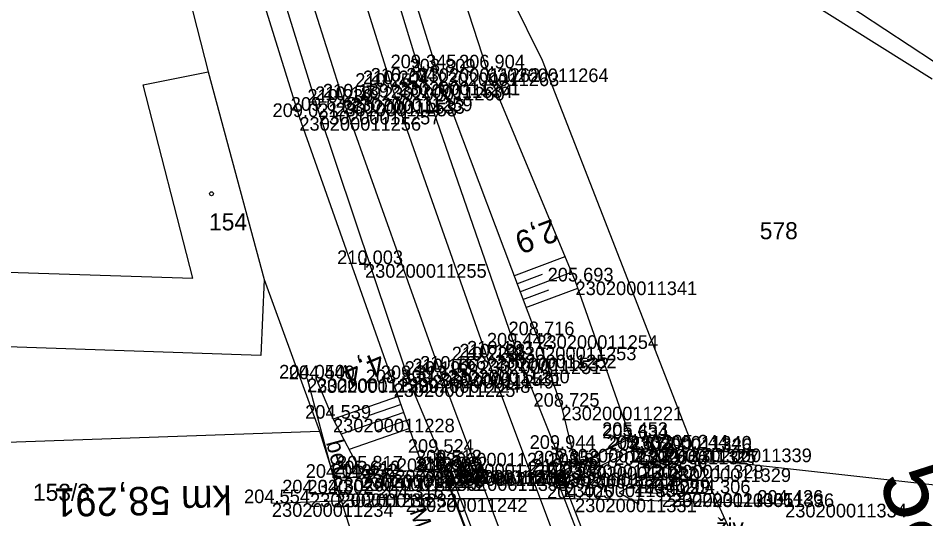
# Model space of a CAD drawing. Extents: x -563148 to -561712, y -1182311 to -1179502.
# Drawn here: x -562665.6 to -562585.8, y -1180471.6 to -1180427.6 of the extents above; entities that cross this region are included whole.
import ezdxf

# ---------------------------------------------------------------- set-up
doc = ezdxf.new("R2010")
doc.units = 0
for name, color, linetype in [('Vrstva 1', 7, 'Continuous'), ('Vrstva 16', 7, 'Continuous'), ('Vrstva 18', 7, 'Continuous'), ('Vrstva 19', 7, 'Continuous'), ('Vrstva 35', 7, 'Continuous'), ('Vrstva 4', 7, 'Continuous'), ('Vrstva 48', 7, 'Continuous'), ('Vrstva 49', 7, 'Continuous'), ('Vrstva 51', 7, 'Continuous'), ('Vrstva 53', 7, 'Continuous'), ('Vrstva 55', 7, 'Continuous'), ('Vrstva 56', 7, 'Continuous'), ('Vrstva 57', 7, 'Continuous'), ('Vrstva 60', 7, 'Continuous'), ('Vrstva 61', 7, 'Continuous'), ('Vrstva 7', 7, 'Continuous')]:
    doc.layers.add(name, color=color, linetype=linetype)

msp = doc.modelspace()

# ---------------------------------------------------------------- linework, layer by layer
at = {"layer": 'Vrstva 1'}
for points in [[(-562684.601, -1180089.769), (-562682.005, -1180113.42), (-562679.522, -1180136.019), (-562677.965, -1180150.235), (-562677.074, -1180158.297), (-562674.316, -1180183.276), (-562671.872, -1180205.481), (-562669.181, -1180229.918), (-562666.546, -1180253.83), (-562663.377, -1180282.454), (-562660.875, -1180304.41), (-562657.731, -1180328.532), (-562653.091, -1180356.898), (-562648.135, -1180380.434), (-562641.987, -1180404.158), (-562632.843, -1180433.404), (-562624.351, -1180457.448), (-562616.401, -1180478.664), (-562609.262, -1180497.358), (-562601.11, -1180519.011), (-562593.203, -1180541.01)], [(-562689.436, -1180090.302), (-562686.841, -1180113.856), (-562684.304, -1180136.877), (-562682.795, -1180150.556), (-562681.889, -1180158.806), (-562679.159, -1180183.555), (-562676.699, -1180205.887), (-562674.017, -1180230.17), (-562671.316, -1180254.475), (-562668.194, -1180282.592), (-562665.588, -1180304.975), (-562662.339, -1180329.404), (-562657.661, -1180357.664), (-562652.654, -1180381.236), (-562646.28, -1180405.627), (-562637.045, -1180434.799), (-562628.494, -1180458.746), (-562620.522, -1180479.901), (-562613.348, -1180498.592), (-562605.093, -1180520.3), (-562597.152, -1180542.181)]]:
    msp.add_lwpolyline(points, dxfattribs=at)
at = {"layer": 'Vrstva 16'}
for points in [[(-562640.216, -1180459.298), (-562637.877, -1180468.037), (-562635.597, -1180467.987), (-562635.37, -1180467.723), (-562637.925, -1180462.831), (-562639.371, -1180459.355)], [(-562643.305, -1180470.267), (-562631.529, -1180469.84), (-562616.631, -1180469.861), (-562598.142, -1180470.317)]]:
    msp.add_lwpolyline(points, dxfattribs=at)
at = {"layer": 'Vrstva 18'}
for points in [[(-562617.591, -1180468.535), (-562611.389, -1180465.507), (-562611.782, -1180464.567), (-562617.965, -1180467.575)], [(-562628.102, -1180467.552), (-562635.128, -1180467.305), (-562635.37, -1180467.723), (-562627.936, -1180467.987)], [(-562628.102, -1180467.552), (-562627.682, -1180467.382), (-562624.016, -1180477.025), (-562624.45, -1180477.176), (-562624.59, -1180476.806), (-562627.936, -1180467.987), (-562628.102, -1180467.552)], [(-562618.378, -1180467.777), (-562617.965, -1180467.575), (-562617.591, -1180468.535), (-562614.586, -1180476.25), (-562614.182, -1180477.285), (-562614.619, -1180477.439), (-562618.378, -1180467.777)]]:
    msp.add_lwpolyline(points, dxfattribs=at)
at = {"layer": 'Vrstva 19'}
for p, q in [((-562639.947, -1180469.404), (-562637.726, -1180469.42)), ((-562608.113, -1180469.378), (-562604.545, -1180469.406))]:
    msp.add_line(p, q, dxfattribs=at)
at = {"layer": 'Vrstva 35'}
msp.add_lwpolyline([(-562628.889, -1180465.835), (-562628.263, -1180467.347), (-562624.523, -1180477.3), (-562624.085, -1180478.739)], dxfattribs=at)
at = {"layer": 'Vrstva 4'}
for points in [[(-562675.281, -1180160.137), (-562672.558, -1180182.786), (-562670.117, -1180205.33), (-562667.573, -1180229.295), (-562664.724, -1180253.736), (-562661.627, -1180281.878), (-562659.704, -1180289.076), (-562659.827, -1180291.119), (-562660.132, -1180295.122), (-562659.087, -1180304.257), (-562655.973, -1180328.16), (-562655.07, -1180334.503), (-562651.304, -1180356.533), (-562648.059, -1180373.043), (-562645.807, -1180378.738), (-562644.115, -1180383.054), (-562645.004, -1180383.362), (-562644.886, -1180383.72), (-562638.035, -1180407.016), (-562630.407, -1180431.999), (-562621.938, -1180456.486), (-562617.786, -1180466.855), (-562617.965, -1180467.575)], [(-562627.682, -1180467.382), (-562628.179, -1180466.772), (-562631.271, -1180459.354), (-562639.19, -1180435.738), (-562648.504, -1180405.639), (-562654.423, -1180382.815), (-562656.874, -1180370.725), (-562659.414, -1180357.988), (-562663.153, -1180335.729), (-562663.924, -1180330.372), (-562667.291, -1180305.302), (-562668.449, -1180295.926), (-562670.308, -1180282.897), (-562673.111, -1180254.812), (-562678.424, -1180206.222), (-562683.274, -1180161.189)]]:
    msp.add_lwpolyline(points, dxfattribs=at)
at = {"layer": 'Vrstva 48'}
for p, q in [((-562622.005, -1180450.251), (-562617.505, -1180448.558)), ((-562621.477, -1180451.655), (-562616.928, -1180449.943)), ((-562621.741, -1180450.953), (-562619.479, -1180450.102)), ((-562621.213, -1180452.357), (-562618.926, -1180451.497)), ((-562620.949, -1180453.059), (-562616.384, -1180451.341)), ((-562632.188, -1180460.864), (-562637.908, -1180462.863)), ((-562631.941, -1180461.572), (-562634.749, -1180462.553)), ((-562631.693, -1180462.28), (-562637.206, -1180464.207)), ((-562631.446, -1180462.988), (-562634.151, -1180463.933)), ((-562631.198, -1180463.696), (-562636.505, -1180465.551)), ((-562609.772, -1180464.774), (-562610.227, -1180466.96)), ((-562609.038, -1180464.927), (-562609.259, -1180465.991)), ((-562608.303, -1180465.08), (-562608.735, -1180467.15))]:
    msp.add_line(p, q, dxfattribs=at)
at = {"layer": 'Vrstva 49'}
msp.add_line((-562606.502, -1180465.455), (-562611.797, -1180464.352), dxfattribs=at)
for points in [[(-562629.858, -1180467.53), (-562632.59, -1180459.715), (-562640.888, -1180436.287), (-562649.943, -1180407.14), (-562656.262, -1180381.704)], [(-562642.51, -1180382.826), (-562642.999, -1180382.909), (-562643.636, -1180383.229), (-562640.957, -1180392.721), (-562636.402, -1180407.864), (-562628.735, -1180432.366), (-562620.033, -1180455.492), (-562617.824, -1180461.776), (-562616.517, -1180467.05)], [(-562616.517, -1180467.05), (-562611.797, -1180464.352), (-562616.59, -1180450.756), (-562624.387, -1180432.014), (-562632.232, -1180407.91), (-562638.213, -1180392.798), (-562642.255, -1180382.669)], [(-562606.502, -1180465.455), (-562608.333, -1180467.201), (-562610.75, -1180466.893), (-562611.167, -1180465.647), (-562611.389, -1180465.507), (-562611.782, -1180464.567), (-562611.797, -1180464.352)]]:
    msp.add_lwpolyline(points, dxfattribs=at)
at = {"layer": 'Vrstva 51'}
msp.add_line((-562608.995, -1180469.905), (-562608.971, -1180468.905), dxfattribs=at)
msp.add_lwpolyline([(-562608.983, -1180469.405), (-562610.982, -1180469.356), (-562610.958, -1180468.356), (-562612.732, -1180469.313), (-562611.007, -1180470.355), (-562610.982, -1180469.356)], dxfattribs=at)
at = {"layer": 'Vrstva 53'}
for p, q in [((-562633.72, -1180402.48), (-562619.53, -1180431.28)), ((-562650.73, -1180425.2), (-562648.91, -1180432.32)), ((-562619.53, -1180431.28), (-562605.84, -1180466.36)), ((-562648.91, -1180432.32), (-562643.99, -1180450.57)), ((-562643.99, -1180450.57), (-562639.13, -1180463.94)), ((-562639.13, -1180463.94), (-562633.9, -1180480.61)), ((-562605.84, -1180466.36), (-562600.34, -1180478.59))]:
    msp.add_line(p, q, dxfattribs=at)
at = {"layer": 'Vrstva 55'}
for p, q in [((-562585.19, -1180432.97), (-562629.01, -1180405.44)), ((-562673.64, -1180465.13), (-562639.13, -1180463.94)), ((-562574.83, -1180469.79), (-562605.84, -1180466.36))]:
    msp.add_line(p, q, dxfattribs=at)
at = {"layer": 'Vrstva 56'}
for p, q in [((-562585.08, -1180431.4), (-562598.08, -1180422.83)), ((-562654.63, -1180433.46), (-562648.91, -1180432.32)), ((-562650.25, -1180450.47), (-562654.63, -1180433.46)), ((-562673.02, -1180449.71), (-562650.25, -1180450.47)), ((-562643.99, -1180450.57), (-562644.28, -1180457.27)), ((-562644.28, -1180457.27), (-562680.02, -1180456.07))]:
    msp.add_line(p, q, dxfattribs=at)
at = {"layer": 'Vrstva 57'}
msp.add_circle((-562648.62, -1180443.04), 0.175, dxfattribs=at)
at = {"layer": 'Vrstva 60'}
for p, q in [((-562630.407, -1180431.999), (-562630.407, -1180431.999)), ((-562628.735, -1180432.366), (-562628.735, -1180432.366)), ((-562624.387, -1180432.014), (-562624.387, -1180432.014)), ((-562632.159, -1180433.175), (-562632.159, -1180433.175)), ((-562633.526, -1180433.633), (-562633.526, -1180433.633)), ((-562632.843, -1180433.404), (-562632.843, -1180433.404)), ((-562637.045, -1180434.799), (-562637.045, -1180434.799)), ((-562636.364, -1180434.57), (-562636.364, -1180434.57)), ((-562637.726, -1180435.027), (-562637.726, -1180435.027)), ((-562640.888, -1180436.287), (-562640.888, -1180436.287)), ((-562639.19, -1180435.738), (-562639.19, -1180435.738)), ((-562635.113, -1180449.228), (-562635.113, -1180449.228)), ((-562616.59, -1180450.756), (-562616.59, -1180450.756)), ((-562620.033, -1180455.492), (-562620.033, -1180455.492)), ((-562623.68, -1180457.192), (-562623.68, -1180457.192)), ((-562621.938, -1180456.486), (-562621.938, -1180456.486)), ((-562625.023, -1180457.703), (-562625.023, -1180457.703)), ((-562624.351, -1180457.448), (-562624.351, -1180457.448)), ((-562628.494, -1180458.746), (-562628.494, -1180458.746)), ((-562627.812, -1180458.519), (-562627.812, -1180458.519)), ((-562640.216, -1180459.298), (-562640.216, -1180459.298)), ((-562639.371, -1180459.355), (-562639.371, -1180459.355)), ((-562631.271, -1180459.354), (-562631.271, -1180459.354)), ((-562629.176, -1180458.974), (-562629.176, -1180458.974)), ((-562632.59, -1180459.715), (-562632.59, -1180459.715)), ((-562617.824, -1180461.776), (-562617.824, -1180461.776)), ((-562637.925, -1180462.831), (-562637.925, -1180462.831)), ((-562611.797, -1180464.352), (-562611.797, -1180464.352)), ((-562611.782, -1180464.567), (-562611.782, -1180464.567)), ((-562628.889, -1180465.835), (-562628.889, -1180465.835)), ((-562618.176, -1180465.489), (-562618.176, -1180465.489)), ((-562611.389, -1180465.507), (-562611.389, -1180465.507)), ((-562611.167, -1180465.647), (-562611.167, -1180465.647)), ((-562606.502, -1180465.455), (-562606.502, -1180465.455)), ((-562628.179, -1180466.772), (-562628.179, -1180466.772)), ((-562635.128, -1180467.305), (-562635.128, -1180467.305)), ((-562629.858, -1180467.53), (-562629.858, -1180467.53)), ((-562628.263, -1180467.347), (-562628.263, -1180467.347)), ((-562628.102, -1180467.552), (-562628.102, -1180467.552)), ((-562627.682, -1180467.382), (-562627.682, -1180467.382)), ((-562617.965, -1180467.575), (-562617.965, -1180467.575)), ((-562617.786, -1180466.855), (-562617.786, -1180466.855)), ((-562616.517, -1180467.05), (-562616.517, -1180467.05)), ((-562610.75, -1180466.893), (-562610.75, -1180466.893)), ((-562608.333, -1180467.201), (-562608.333, -1180467.201)), ((-562637.877, -1180468.037), (-562637.877, -1180468.037)), ((-562635.597, -1180467.987), (-562635.597, -1180467.987)), ((-562635.37, -1180467.723), (-562635.37, -1180467.723)), ((-562627.936, -1180467.987), (-562627.936, -1180467.987)), ((-562618.378, -1180467.777), (-562618.378, -1180467.777)), ((-562617.591, -1180468.535), (-562617.591, -1180468.535)), ((-562639.947, -1180469.404), (-562639.947, -1180469.404)), ((-562637.726, -1180469.42), (-562637.726, -1180469.42)), ((-562631.529, -1180469.84), (-562631.529, -1180469.84)), ((-562616.631, -1180469.861), (-562616.631, -1180469.861)), ((-562608.983, -1180469.405), (-562608.983, -1180469.405)), ((-562608.113, -1180469.378), (-562608.113, -1180469.378)), ((-562604.545, -1180469.406), (-562604.545, -1180469.406)), ((-562643.305, -1180470.267), (-562643.305, -1180470.267)), ((-562598.142, -1180470.317), (-562598.142, -1180470.317))]:
    msp.add_line(p, q, dxfattribs=at)
at = {"layer": 'Vrstva 7'}
for p, q in [((-562635.613, -1180449.228), (-562634.613, -1180449.228)), ((-562635.113, -1180448.728), (-562635.113, -1180449.728)), ((-562618.176, -1180464.989), (-562618.176, -1180465.989)), ((-562618.676, -1180465.489), (-562617.676, -1180465.489))]:
    msp.add_line(p, q, dxfattribs=at)

# ---------------------------------------------------------------- texts
at = {"layer": 'Vrstva 16'}
for s, rotation, p in [('bet.', 284.98405, (-562638.551, -1180464.922)), ('živ.', 359.90223, (-562604.23, -1180473.098))]:
    msp.add_text(s, height=1.5, rotation=rotation, dxfattribs=at).set_placement(p)
at = {"layer": 'Vrstva 18'}
msp.add_text('km 58,291', height=2.5, rotation=181.01888, dxfattribs=at).set_placement((-562646.868, -1180468.69))
at = {"layer": 'Vrstva 35'}
msp.add_text('MARS', height=1.5, rotation=290.59452, dxfattribs=at).set_placement((-562631.212, -1180471.008))
at = {"layer": 'Vrstva 48'}
for s, rotation, p in [('2,9', 200.62064, (-562618.621, -1180445.223)), ('4,4', 202.58709, (-562633.868, -1180456.875))]:
    msp.add_text(s, height=2, rotation=rotation, dxfattribs=at).set_placement(p)
at = {"layer": 'Vrstva 57'}
for s, p in [('154', (-562648.835, -1180446.26)), ('578', (-562600.374, -1180447.04)), ('153/3', (-562664.333, -1180470.056))]:
    msp.add_text(s, height=1.5, dxfattribs=at).set_placement(p)
at = {"layer": 'Vrstva 60'}
for s, p in [('230200011262', (-562630.407, -1180433.199)), ('230200011263', (-562628.735, -1180433.566)), ('230200011264', (-562624.387, -1180433.214)), ('230200011261', (-562632.159, -1180434.375)), ('230200011260', (-562633.526, -1180434.833)), ('230200011534', (-562632.843, -1180434.604)), ('230200011533', (-562637.045, -1180435.999)), ('230200011259', (-562636.364, -1180435.77)), ('230200011258', (-562637.726, -1180436.227)), ('230200011256', (-562640.888, -1180437.487)), ('230200011257', (-562639.19, -1180436.938)), ('230200011255', (-562635.113, -1180450.428)), ('230200011341', (-562616.59, -1180451.956)), ('230200011254', (-562620.033, -1180456.692)), ('230200011252', (-562623.68, -1180458.392)), ('230200011253', (-562621.938, -1180457.686)), ('230200011251', (-562625.023, -1180458.903)), ('230200011532', (-562624.351, -1180458.648)), ('230200011531', (-562628.494, -1180459.946)), ('230200011250', (-562627.812, -1180459.719)), ('230200011230', (-562640.216, -1180460.498)), ('230200011229', (-562639.371, -1180460.555)), ('230200011248', (-562631.271, -1180460.554)), ('230200011249', (-562629.176, -1180460.174)), ('230200011225', (-562632.59, -1180460.915)), ('230200011221', (-562617.824, -1180462.976)), ('230200011228', (-562637.925, -1180464.031)), ('230200011340', (-562611.797, -1180465.552)), ('230200011326', (-562611.782, -1180465.767)), ('230200011211', (-562628.889, -1180467.035)), ('230200011220', (-562618.176, -1180466.689)), ('230200011325', (-562611.389, -1180466.707)), ('230200011327', (-562611.167, -1180466.847)), ('230200011339', (-562606.502, -1180466.655)), ('230200011223', (-562628.179, -1180467.972)), ('230200011227', (-562635.128, -1180468.505)), ('230200011224', (-562629.858, -1180468.73)), ('230200011212', (-562628.263, -1180468.547)), ('230200011209', (-562628.102, -1180468.752)), ('230200011210', (-562627.682, -1180468.582)), ('230200011218', (-562617.965, -1180468.775)), ('230200011219', (-562617.786, -1180468.055)), ('230200011222', (-562616.517, -1180468.25)), ('230200011328', (-562610.75, -1180468.093)), ('230200011329', (-562608.333, -1180468.401)), ('230200011231', (-562637.877, -1180469.237)), ('230200011243', (-562635.597, -1180469.187)), ('230200011226', (-562635.37, -1180468.923)), ('230200011398', (-562627.936, -1180469.187)), ('230200011217', (-562618.378, -1180468.977)), ('230200011399', (-562617.591, -1180469.735)), ('230200011233', (-562639.947, -1180470.604)), ('230200011232', (-562637.726, -1180470.62)), ('230200011242', (-562631.529, -1180471.04)), ('230200011331', (-562616.631, -1180471.061)), ('230200011330', (-562608.983, -1180470.605)), ('230200011335', (-562608.113, -1180470.578)), ('230200011336', (-562604.545, -1180470.606)), ('230200011234', (-562643.305, -1180471.467)), ('230200011334', (-562598.142, -1180471.517))]:
    msp.add_text(s, height=1.2, dxfattribs=at).set_placement(p)
at = {"layer": 'Vrstva 61'}
for s, p in [('209.345', (-562632.863, -1180431.999)), ('206.904', (-562626.838, -1180432.014)), ('208.809', (-562631.189, -1180432.366)), ('210.252', (-562635.974, -1180433.633)), ('210.204', (-562635.294, -1180433.404)), ('210.204', (-562634.61, -1180433.175)), ('210.239', (-562640.18, -1180435.027)), ('210.189', (-562639.499, -1180434.799)), ('210.189', (-562638.818, -1180434.57)), ('209.648', (-562641.644, -1180435.738)), ('209.021', (-562643.245, -1180436.287)), ('210.003', (-562637.565, -1180449.228)), ('205.693', (-562619.042, -1180450.756)), ('208.716', (-562622.485, -1180455.492)), ('209.442', (-562624.386, -1180456.486)), ('210.193', (-562626.803, -1180457.448)), ('210.193', (-562626.132, -1180457.192)), ('210.223', (-562627.475, -1180457.703)), ('210.192', (-562631.624, -1180458.974)), ('210.166', (-562630.946, -1180458.746)), ('210.166', (-562630.264, -1180458.519)), ('204.050', (-562642.667, -1180459.298)), ('204.440', (-562641.822, -1180459.355)), ('208.899', (-562635.044, -1180459.715)), ('209.313', (-562633.723, -1180459.354)), ('208.725', (-562620.28, -1180461.776)), ('204.539', (-562640.379, -1180462.831)), ('205.453', (-562614.249, -1180464.352)), ('205.634', (-562614.233, -1180464.567)), ('209.944', (-562620.627, -1180465.489)), ('205.633', (-562613.841, -1180465.507)), ('205.244', (-562608.953, -1180465.455)), ('209.524', (-562631.34, -1180465.835)), ('204.572', (-562613.615, -1180465.647)), ('209.512', (-562630.627, -1180466.772)), ('209.358', (-562620.24, -1180466.855)), ('208.917', (-562618.969, -1180467.05)), ('204.273', (-562613.202, -1180466.893)), ('204.250', (-562610.784, -1180467.201)), ('204.432', (-562638.045, -1180467.987)), ('205.610', (-562637.821, -1180467.723)), ('205.817', (-562637.58, -1180467.305)), ('208.929', (-562632.312, -1180467.53)), ('210.665', (-562630.719, -1180467.347)), ('210.109', (-562630.556, -1180467.552)), ('210.110', (-562630.387, -1180467.987)), ('210.082', (-562630.13, -1180467.382)), ('210.037', (-562620.83, -1180467.777)), ('210.068', (-562620.419, -1180467.575)), ('204.113', (-562640.329, -1180468.037)), ('210.080', (-562620.042, -1180468.535)), ('204.320', (-562642.398, -1180469.404)), ('204.302', (-562640.174, -1180469.42)), ('204.402', (-562611.431, -1180469.405)), ('204.299', (-562610.567, -1180469.378)), ('204.306', (-562606.997, -1180469.406)), ('204.554', (-562645.756, -1180470.267)), ('204.316', (-562633.981, -1180469.84)), ('204.405', (-562619.087, -1180469.861)), ('204.426', (-562600.594, -1180470.317))]:
    msp.add_text(s, height=1.2, dxfattribs=at).set_placement(p)
at = {"layer": 'Vrstva 7'}
msp.add_text('58,3', height=6, rotation=290.99786, dxfattribs=at).set_placement((-562590.029, -1180468.107))

doc.saveas('drawing.dxf')
